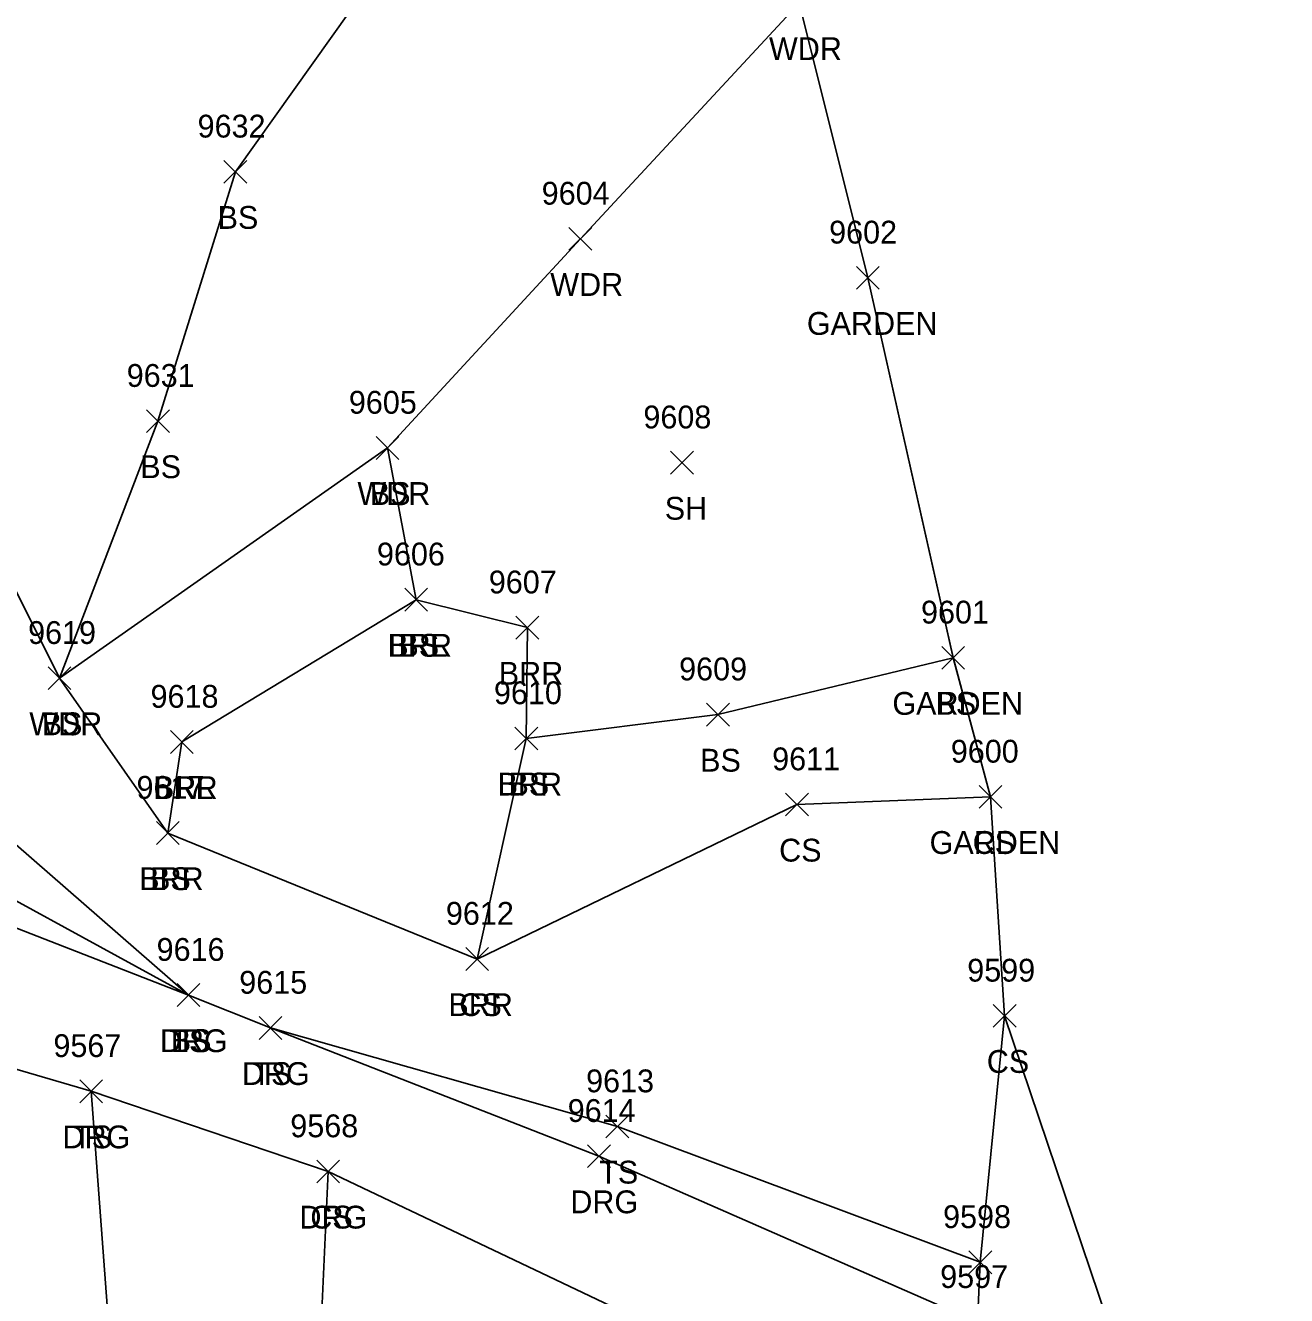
# Model space of a CAD drawing. Extents: x 1439173 to 1457902, y 641926 to 659889.
# Drawn here: x 1448272.1 to 1448382.6, y 646731.6 to 646843 of the extents above; entities that cross this region are included whole.
import ezdxf

# ---------------------------------------------------------------- set-up
doc = ezdxf.new("R2010")
doc.units = 0
for name, color, linetype in [('L_A', 7, 'Continuous'), ('L_I', 7, 'Continuous'), ('L_TIC', 7, 'Continuous'), ('LABL', 7, 'Continuous'), ('LAPB', 7, 'Continuous'), ('LAWA', 7, 'Continuous'), ('LELB', 7, 'Continuous'), ('LSOGP', 7, 'Continuous'), ('R_A', 7, 'Continuous'), ('R_I', 7, 'Continuous'), ('R_TIC', 7, 'Continuous'), ('RDG', 7, 'Continuous')]:
    doc.layers.add(name, color=color, linetype=linetype)

msp = doc.modelspace()

# ---------------------------------------------------------------- linework, layer by layer
at = {"layer": 'L_TIC'}
for points in [[(1448289.51, 646829.13), (1448291.51, 646831.13)], [(1448291.51, 646829.13), (1448289.51, 646831.13)], [(1448319.73, 646823.25), (1448321.73, 646825.25)], [(1448321.73, 646823.25), (1448319.73, 646825.25)], [(1448344.91, 646819.84), (1448346.91, 646821.84)], [(1448346.91, 646819.84), (1448344.91, 646821.84)], [(1448282.73, 646807.28), (1448284.73, 646809.28)], [(1448284.73, 646807.28), (1448282.73, 646809.28)], [(1448302.84, 646804.93), (1448304.84, 646806.93)], [(1448304.84, 646804.93), (1448302.84, 646806.93)], [(1448302.84, 646804.93), (1448304.84, 646806.93)], [(1448304.84, 646804.93), (1448302.84, 646806.93)], [(1448328.63, 646803.64), (1448330.63, 646805.64)], [(1448330.63, 646803.64), (1448328.63, 646805.64)], [(1448305.35, 646791.63), (1448307.35, 646793.63)], [(1448307.35, 646791.63), (1448305.35, 646793.63)], [(1448305.35, 646791.63), (1448307.35, 646793.63)], [(1448307.35, 646791.63), (1448305.35, 646793.63)], [(1448305.35, 646791.63), (1448307.35, 646793.63)], [(1448307.35, 646791.63), (1448305.35, 646793.63)], [(1448315.09, 646789.18), (1448317.09, 646791.18)], [(1448317.09, 646789.18), (1448315.09, 646791.18)], [(1448352.39, 646786.54), (1448354.39, 646788.54)], [(1448354.39, 646786.54), (1448352.39, 646788.54)], [(1448352.39, 646786.54), (1448354.39, 646788.54)], [(1448354.39, 646786.54), (1448352.39, 646788.54)], [(1448274.1, 646784.75), (1448276.1, 646786.75)], [(1448276.1, 646784.75), (1448274.1, 646786.75)], [(1448274.1, 646784.75), (1448276.1, 646786.75)], [(1448276.1, 646784.75), (1448274.1, 646786.75)], [(1448331.78, 646781.56), (1448333.78, 646783.56)], [(1448333.78, 646781.56), (1448331.78, 646783.56)], [(1448284.82, 646779.16), (1448286.82, 646781.16)], [(1448286.82, 646779.16), (1448284.82, 646781.16)], [(1448284.82, 646779.16), (1448286.82, 646781.16)], [(1448286.82, 646779.16), (1448284.82, 646781.16)], [(1448314.99, 646779.47), (1448316.99, 646781.47)], [(1448316.99, 646779.47), (1448314.99, 646781.47)], [(1448314.99, 646779.47), (1448316.99, 646781.47)], [(1448316.99, 646779.47), (1448314.99, 646781.47)], [(1448355.65, 646774.35), (1448357.65, 646776.35)], [(1448357.65, 646774.35), (1448355.65, 646776.35)], [(1448355.65, 646774.35), (1448357.65, 646776.35)], [(1448357.65, 646774.35), (1448355.65, 646776.35)], [(1448338.7, 646773.68), (1448340.7, 646775.68)], [(1448340.7, 646773.68), (1448338.7, 646775.68)], [(1448283.59, 646771.18), (1448285.59, 646773.18)], [(1448285.59, 646771.18), (1448283.59, 646773.18)], [(1448283.59, 646771.18), (1448285.59, 646773.18)], [(1448285.59, 646771.18), (1448283.59, 646773.18)], [(1448310.69, 646760.14), (1448312.69, 646762.14)], [(1448312.69, 646760.14), (1448310.69, 646762.14)], [(1448310.69, 646760.14), (1448312.69, 646762.14)], [(1448312.69, 646760.14), (1448310.69, 646762.14)], [(1448285.4, 646756.98), (1448287.4, 646758.98)], [(1448287.4, 646756.98), (1448285.4, 646758.98)], [(1448285.4, 646756.98), (1448287.4, 646758.98)], [(1448287.4, 646756.98), (1448285.4, 646758.98)], [(1448356.89, 646755.16), (1448358.89, 646757.16)], [(1448358.89, 646755.16), (1448356.89, 646757.16)], [(1448292.59, 646754.1), (1448294.59, 646756.1)], [(1448294.59, 646754.1), (1448292.59, 646756.1)], [(1448276.88, 646748.55), (1448278.88, 646750.55)], [(1448278.88, 646748.55), (1448276.88, 646750.55)], [(1448322.97, 646745.46), (1448324.97, 646747.46)], [(1448324.97, 646745.46), (1448322.97, 646747.46)], [(1448297.63, 646741.52), (1448299.63, 646743.52)], [(1448299.63, 646741.52), (1448297.63, 646743.52)], [(1448354.76, 646733.56), (1448356.76, 646735.56)], [(1448356.76, 646733.56), (1448354.76, 646735.56)], [(1448354.76, 646733.56), (1448356.76, 646735.56)], [(1448356.76, 646733.56), (1448354.76, 646735.56)]]:
    msp.add_lwpolyline(points, dxfattribs=at)
at = {"layer": 'LABL'}
for points in [[(1448306.35, 646792.63), (1448316.09, 646790.18), (1448315.99, 646780.47), (1448311.69, 646761.14), (1448284.59, 646772.18), (1448285.82, 646780.16)], [(1448306.35, 646792.63), (1448285.82, 646780.16)]]:
    msp.add_lwpolyline(points, dxfattribs=at)
at = {"layer": 'LAPB'}
msp.add_lwpolyline([(1448356.65, 646775.35), (1448353.39, 646787.54), (1448345.91, 646820.84)], dxfattribs=at)
at = {"layer": 'LAWA'}
msp.add_lwpolyline([(1448339.89, 646844.92), (1448320.73, 646824.25), (1448303.84, 646805.93), (1448275.1, 646785.75), (1448268.14, 646799.62), (1448262.63, 646813.32), (1448252.89, 646851.23), (1448275.91, 646859.54), (1448302.67, 646865.98), (1448312.29, 646860.75), (1448323.5, 646861.84), (1448339.6, 646861.16)], dxfattribs=at)
at = {"layer": 'LELB'}
for points in [[(1448284.59, 646772.18), (1448275.1, 646785.75), (1448283.73, 646808.28), (1448290.51, 646830.13), (1448312.29, 646860.75), (1448321.7, 646867.49), (1448339.01, 646870.46)], [(1448286.4, 646757.98), (1448261.92, 646771.35), (1448250.64, 646783.71), (1448243.16, 646806.06), (1448237.29, 646817.46), (1448231.43, 646850.8), (1448233.55, 646856.11)], [(1448286.4, 646757.98), (1448265.06, 646776.59), (1448255.41, 646790.68), (1448250.97, 646813.48), (1448243.78, 646844.7), (1448246.32, 646850.31), (1448252.89, 646851.23)], [(1448303.84, 646805.93), (1448306.35, 646792.63)], [(1448353.39, 646787.54), (1448332.78, 646782.56), (1448315.99, 646780.47)], [(1448355.51, 646729.31), (1448355.76, 646734.56), (1448357.89, 646756.16), (1448356.65, 646775.35), (1448339.7, 646774.68), (1448311.69, 646761.14)], [(1448355.76, 646734.56), (1448323.97, 646746.46), (1448293.59, 646755.1)], [(1448367.64, 646605.68), (1448337.6, 646601.61), (1448311.09, 646607.42), (1448287.94, 646619.12), (1448284.15, 646648.22), (1448280.76, 646676.88), (1448280.63, 646712.79), (1448277.88, 646749.55)], [(1448301.17, 646652.41), (1448300.14, 646671.8), (1448300.26, 646680.28), (1448297.35, 646714.25), (1448298.63, 646742.52)]]:
    msp.add_lwpolyline(points, dxfattribs=at)
at = {"layer": 'LSOGP'}
msp.add_lwpolyline([(1448312.34, 646987.72), (1448337.1, 646966.96), (1448338.02, 646966.45), (1448335.98, 646951.46), (1448337.8, 646947.22), (1448338.69, 646942.13), (1448343.14, 646929.15), (1448345.02, 646915.43), (1448338.04, 646893.08), (1448338.98, 646888.95), (1448339.55, 646886.11), (1448338.92, 646874.65), (1448339.89, 646873.3), (1448339, 646870.46), (1448339.46, 646866.96), (1448339.6, 646861.17), (1448339.89, 646844.93), (1448345.9, 646820.85), (1448353.39, 646787.55), (1448356.65, 646775.35), (1448357.89, 646756.16), (1448369.9, 646720.52)], dxfattribs=at)
at = {"layer": 'R_TIC'}
for points in [[(1448285.4, 646756.98), (1448287.4, 646758.98)], [(1448287.4, 646756.98), (1448285.4, 646758.98)], [(1448292.59, 646754.1), (1448294.59, 646756.1)], [(1448294.59, 646754.1), (1448292.59, 646756.1)], [(1448276.88, 646748.55), (1448278.88, 646750.55)], [(1448278.88, 646748.55), (1448276.88, 646750.55)], [(1448321.36, 646742.86), (1448323.36, 646744.86)], [(1448323.36, 646742.86), (1448321.36, 646744.86)], [(1448297.63, 646741.52), (1448299.63, 646743.52)], [(1448299.63, 646741.52), (1448297.63, 646743.52)]]:
    msp.add_lwpolyline(points, dxfattribs=at)
at = {"layer": 'RDG'}
msp.add_lwpolyline([(1448243.76, 646743.97), (1448251.02, 646752.32), (1448255.77, 646755.52), (1448261.58, 646754.31), (1448277.88, 646749.55), (1448298.63, 646742.52), (1448334.84, 646725.28), (1448349.93, 646713.19), (1448356.27, 646697.5), (1448358.51, 646685.97), (1448360.39, 646682.15), (1448361.75, 646666.18), (1448382.59, 646673.46), (1448377.44, 646696.2), (1448369.9, 646720.52), (1448355.51, 646729.31), (1448322.36, 646743.86), (1448293.59, 646755.1), (1448286.4, 646757.98), (1448259.32, 646768.52), (1448246.16, 646779.41), (1448235.04, 646800.32)], dxfattribs=at)

# ---------------------------------------------------------------- texts
at = {"layer": 'L_A'}
for s, p in [('WDR', (1448337.25, 646839.92)), ('BS', (1448288.95, 646825.13)), ('WDR', (1448318.09, 646819.25)), ('GARDEN', (1448340.57, 646815.84)), ('BS', (1448282.18, 646803.28)), ('WDR', (1448301.2, 646800.93)), ('BS', (1448302.28, 646800.93)), ('SH', (1448328.12, 646799.64)), ('BRR', (1448303.84, 646787.63)), ('BRL', (1448303.9, 646787.63)), ('BS', (1448304.79, 646787.63)), ('BRR', (1448313.58, 646785.18)), ('GARDEN', (1448348.06, 646782.54)), ('BS', (1448351.83, 646782.54)), ('WDR', (1448272.46, 646780.75)), ('BS', (1448273.54, 646780.75)), ('BS', (1448331.22, 646777.56)), ('BRR', (1448313.48, 646775.47)), ('BS', (1448314.43, 646775.47)), ('BRR', (1448283.31, 646775.16)), ('BRL', (1448283.37, 646775.16)), ('GARDEN', (1448351.32, 646770.35)), ('CS', (1448355.09, 646770.35)), ('CS', (1448338.14, 646769.68)), ('BRR', (1448282.08, 646767.18)), ('BS', (1448283.03, 646767.18)), ('BRR', (1448309.17, 646756.14)), ('CS', (1448310.13, 646756.14)), ('TS', (1448284.81, 646752.98)), ('BS', (1448284.85, 646752.98)), ('CS', (1448356.33, 646751.16)), ('TS', (1448292, 646750.1)), ('TS', (1448276.29, 646744.55)), ('TS', (1448322.38, 646741.46)), ('CS', (1448297.07, 646737.52))]:
    msp.add_text(s, height=2, dxfattribs=at).set_placement(p)
at = {"layer": 'L_I'}
for s, p in [('9632', (1448287.2, 646833.13)), ('9604', (1448317.34, 646827.25)), ('9602', (1448342.52, 646823.84)), ('9631', (1448280.99, 646811.28)), ('9605', (1448300.45, 646808.93)), ('9605', (1448300.45, 646808.93)), ('9608', (1448326.25, 646807.64)), ('9606', (1448302.91, 646795.63)), ('9606', (1448302.91, 646795.63)), ('9606', (1448302.91, 646795.63)), ('9607', (1448312.71, 646793.18)), ('9601', (1448350.57, 646790.54)), ('9601', (1448350.57, 646790.54)), ('9619', (1448272.35, 646788.75)), ('9619', (1448272.35, 646788.75)), ('9609', (1448329.38, 646785.56)), ('9618', (1448283.08, 646783.16)), ('9618', (1448283.08, 646783.16)), ('9610', (1448313.16, 646783.47)), ('9610', (1448313.16, 646783.47)), ('9611', (1448337.53, 646777.68)), ('9600', (1448353.18, 646778.35)), ('9600', (1448353.18, 646778.35)), ('9617', (1448281.85, 646775.18)), ('9617', (1448281.85, 646775.18)), ('9612', (1448308.95, 646764.14)), ('9612', (1448308.95, 646764.14)), ('9616', (1448283.61, 646760.98)), ('9616', (1448283.61, 646760.98)), ('9599', (1448354.62, 646759.16)), ('9615', (1448290.85, 646758.1)), ('9567', (1448274.57, 646752.55)), ('9613', (1448321.23, 646749.46)), ('9568', (1448295.32, 646745.52)), ('9598', (1448352.5, 646737.56)), ('9598', (1448352.5, 646737.56)), ('9597', (1448352.25, 646732.31))]:
    msp.add_text(s, height=2, dxfattribs=at).set_placement(p)
at = {"layer": 'R_A'}
for p in [(1448283.89, 646752.98), (1448291.08, 646750.1), (1448275.36, 646744.55), (1448319.85, 646738.86), (1448296.12, 646737.52)]:
    msp.add_text('DRG', height=2, dxfattribs=at).set_placement(p)
at = {"layer": 'R_I'}
for s, p in [('9616', (1448283.61, 646760.98)), ('9615', (1448290.85, 646758.1)), ('9567', (1448274.57, 646752.55)), ('9614', (1448319.62, 646746.86)), ('9568', (1448295.32, 646745.52)), ('9597', (1448352.25, 646732.31))]:
    msp.add_text(s, height=2, dxfattribs=at).set_placement(p)

doc.saveas('drawing.dxf')
